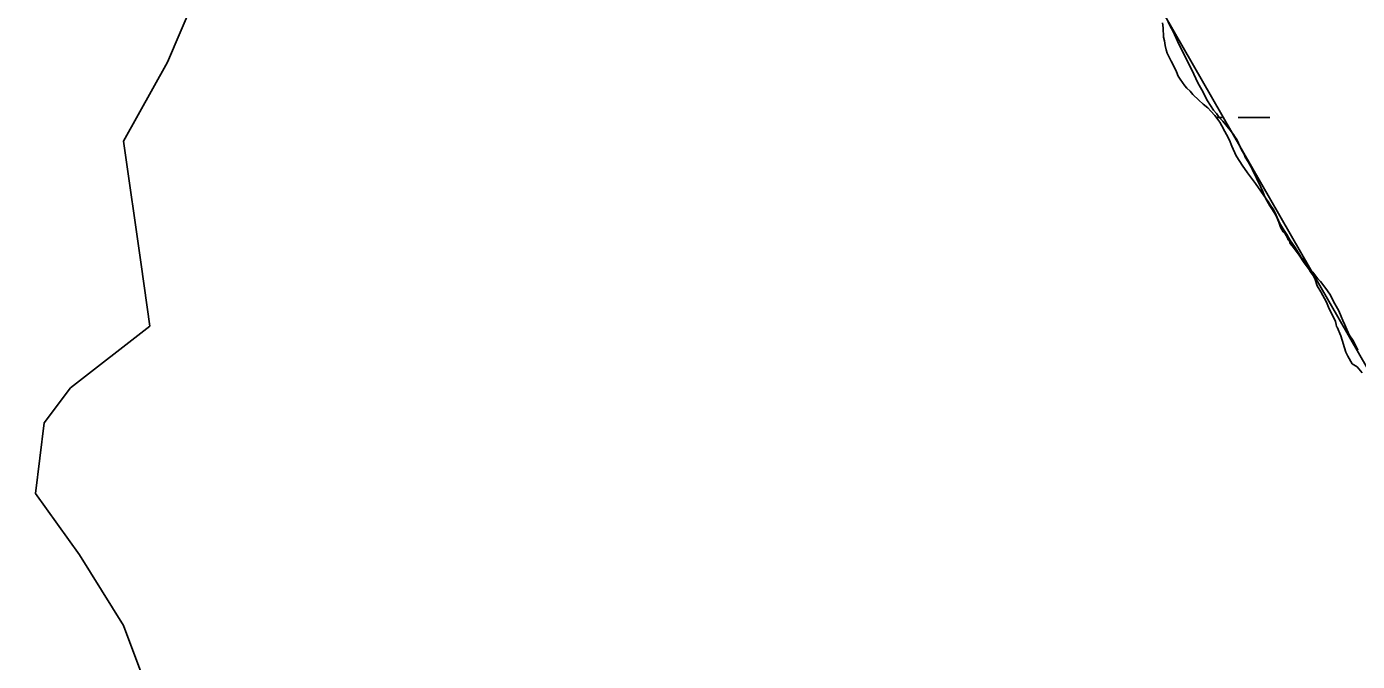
# Model space of a CAD drawing. Extents: x 3177185 to 3215018, y 812988 to 838321.
# Drawn here: x 3185241 to 3186588, y 833803 to 834445 of the extents above; entities that cross this region are included whole.
import ezdxf

# ---------------------------------------------------------------- set-up
doc = ezdxf.new("R2010")
doc.units = 0
for name, color, linetype in [('V-SITE-VEGE', 7, 'Continuous'), ('V-TOPO-SHOR', 7, 'Continuous'), ('V-WETL-SWMP', 7, 'Continuous')]:
    doc.layers.add(name, color=color, linetype=linetype)

msp = doc.modelspace()

# ---------------------------------------------------------------- linework, layer by layer
at = {"layer": 'V-SITE-VEGE'}
for p, q in [((3186396.1, 834450.4), (3186399.8, 834443.5)), ((3186399.8, 834443.5), (3186401.8, 834439.5)), ((3186401.8, 834439.5), (3186403, 834437.5)), ((3186403, 834437.5), (3186405.9, 834430.6)), ((3186405.9, 834430.6), (3186418.1, 834406.1)), ((3186418.1, 834406.1), (3186420.5, 834401.7)), ((3186420.5, 834401.7), (3186426.6, 834388.4)), ((3186426.6, 834388.4), (3186430.7, 834381.2)), ((3186430.7, 834381.2), (3186436.4, 834370.3)), ((3186436.4, 834370.3), (3186442.5, 834360.7)), ((3186442.5, 834360.7), (3186445.3, 834357.5)), ((3186445.3, 834357.5), (3186448.1, 834353.5)), ((3186448.1, 834353.5), (3186451.8, 834349.5)), ((3186451.8, 834349.5), (3186460.7, 834339)), ((3186460.7, 834339), (3186462.7, 834336.2)), ((3186462.7, 834336.2), (3186464.3, 834333.4)), ((3186464.3, 834333.4), (3186466, 834331)), ((3186466, 834331), (3186470.9, 834320.1)), ((3186470.9, 834320.1), (3186473.3, 834316.1)), ((3186473.3, 834316.1), (3186474.5, 834313.3)), ((3186474.5, 834313.3), (3186477.4, 834308.5)), ((3186477.4, 834308.5), (3186480.6, 834303.2)), ((3186480.6, 834303.2), (3186481.4, 834301.2)), ((3186481.4, 834301.2), (3186490.4, 834282.7)), ((3186490.4, 834282.7), (3186492.4, 834278.3)), ((3186492.4, 834278.3), (3186494.4, 834273.1)), ((3186494.4, 834273.1), (3186496.5, 834268.7)), ((3186496.5, 834268.7), (3186499.3, 834263.8)), ((3186499.3, 834263.8), (3186502.2, 834259.8)), ((3186502.2, 834259.8), (3186505.8, 834253.8)), ((3186505.8, 834253.8), (3186508.3, 834247.3)), ((3186508.3, 834247.3), (3186510.3, 834242.5)), ((3186510.3, 834242.5), (3186512.7, 834237.7)), ((3186512.7, 834237.7), (3186514.8, 834235.7)), ((3186514.8, 834235.7), (3186516.8, 834232.1)), ((3186516.8, 834232.1), (3186518, 834229.7)), ((3186518, 834229.7), (3186519.2, 834228.1)), ((3186519.2, 834228.1), (3186520, 834226)), ((3186520, 834226), (3186522.1, 834223.6)), ((3186522.1, 834223.6), (3186529, 834214)), ((3186529, 834214), (3186534.2, 834206.4)), ((3186534.2, 834206.4), (3186539.1, 834199.5)), ((3186539.1, 834199.5), (3186540.3, 834197.5)), ((3186540.3, 834197.5), (3186543.2, 834193.5)), ((3186543.2, 834193.5), (3186545.2, 834189.5)), ((3186545.2, 834189.5), (3186547.2, 834183)), ((3186547.2, 834183), (3186550.9, 834177)), ((3186550.9, 834177), (3186556.6, 834166.6)), ((3186556.6, 834166.6), (3186558.6, 834161.3)), ((3186558.6, 834161.3), (3186565.9, 834146.9)), ((3186565.9, 834146.9), (3186566.4, 834144)), ((3186566.4, 834144), (3186566.8, 834142)), ((3186566.8, 834142), (3186567.6, 834141.2)), ((3186567.6, 834141.2), (3186571.2, 834132.4)), ((3186571.2, 834132.4), (3186576.2, 834115.9)), ((3186576.2, 834115.9), (3186578.2, 834111.9)), ((3186578.2, 834111.9), (3186582.7, 834104.2)), ((3186582.7, 834104.2), (3186587.9, 834101)), ((3186587.9, 834101), (3186592.8, 834095))]:
    msp.add_line(p, q, dxfattribs=at)
at = {"layer": 'V-TOPO-SHOR'}
for points in [[(3188216.6, 832287.5), (3188100.2, 832194.4), (3188042, 832147.8), (3187995.4, 832136.2), (3187925.6, 832147.8), (3187902.3, 832136.2), (3187890.7, 832078), (3187890.7, 832031.4), (3187867.4, 832019.8), (3187809.2, 832019.8), (3187751, 832078), (3186796.5, 833754.1), (3185760.6, 835558.3), (3185667.5, 835907.5)], [(3185241.2, 835184.3), (3185250.1, 835104.2), (3185330.3, 835041.8), (3185374.8, 834988.4), (3185410.5, 834952.8), (3185419.4, 834890.4), (3185428.3, 834828.1), (3185428.3, 834783.5), (3185428.3, 834641), (3185365.9, 834560.9), (3185410.5, 834471.8), (3185383.7, 834409.5), (3185339.2, 834329.3), (3185357, 834204.6), (3185365.9, 834142.3), (3185285.8, 834079.9), (3185259, 834044.3), (3185250.1, 833973), (3185294.7, 833910.7), (3185339.2, 833839.4), (3185365.9, 833768.2)]]:
    msp.add_lwpolyline(points, dxfattribs=at)
at = {"layer": 'V-WETL-SWMP'}
for p, q in [((3186445.2, 834353.4), (3186451.2, 834353.4)), ((3186467.2, 834353.4), (3186499.2, 834353.4))]:
    msp.add_line(p, q, dxfattribs=at)
msp.add_lwpolyline([(3186588.3, 834117.9), (3186587.1, 834121.1), (3186583.4, 834127.9), (3186579.8, 834133.5), (3186575.3, 834143.6), (3186573.3, 834148), (3186571.6, 834152), (3186569.2, 834157.7), (3186563.9, 834167.3), (3186560.7, 834173.4), (3186557.8, 834177.8), (3186552.9, 834184.2), (3186550.5, 834187.4), (3186548.1, 834190.2), (3186542.8, 834196.7), (3186540, 834199.9), (3186538, 834202.7), (3186535.1, 834206.7), (3186530.7, 834212.3), (3186528.2, 834216.3), (3186524.2, 834222.8), (3186519.7, 834229.6), (3186516.4, 834234.8), (3186514.4, 834238), (3186511.2, 834243.3), (3186509.1, 834246.9), (3186504.7, 834256.9), (3186502.6, 834260.5), (3186499.8, 834265), (3186497.8, 834268.2), (3186495.7, 834271), (3186484.8, 834286.7), (3186476.7, 834297.5), (3186471.4, 834305.1), (3186469, 834308.8), (3186465.3, 834314.4), (3186460.8, 834324.4), (3186458.4, 834330.5), (3186455.5, 834336.1), (3186453.9, 834339.3), (3186450.7, 834344.9), (3186448.6, 834348.6), (3186445.8, 834352.6), (3186443.8, 834355.4), (3186439.7, 834359.8), (3186436.5, 834363), (3186432, 834367), (3186427.6, 834371), (3186421.5, 834376.6), (3186418.7, 834379.9), (3186415.4, 834383.1), (3186413.4, 834385.5), (3186411, 834388.7), (3186408.5, 834392.3), (3186406.5, 834395.1), (3186404.9, 834399.5), (3186402.8, 834404), (3186399.6, 834410.4), (3186396.7, 834415.6), (3186395.5, 834418.4), (3186394.3, 834421.7), (3186393.5, 834426.1), (3186392.6, 834430.9), (3186391.8, 834434.5), (3186391.4, 834444.2), (3186390.9, 834449)], dxfattribs=at)

doc.saveas('drawing.dxf')
